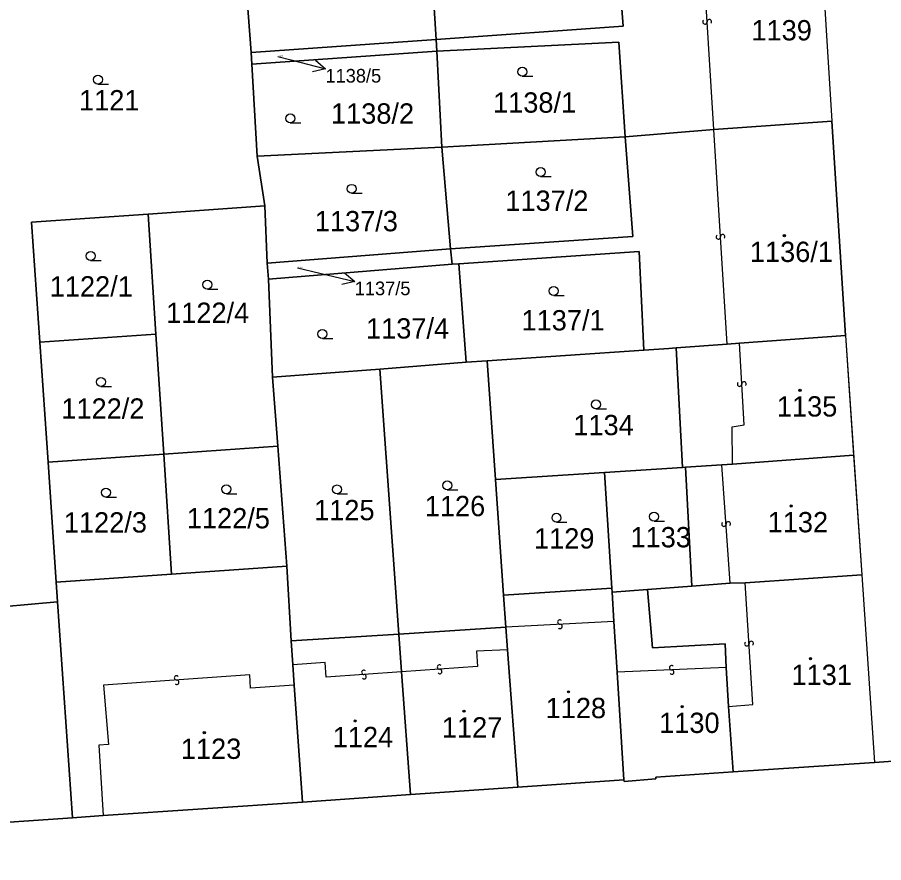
# Model space of a CAD drawing. Extents: x -596024 to -594475, y -1163820 to -1161957.
# Drawn here: x -595978.7 to -595906.2, y -1162096.6 to -1162025.8 of the extents above; entities that cross this region are included whole.
import ezdxf

# ---------------------------------------------------------------- set-up
doc = ezdxf.new("R2010")
doc.units = 0
for name, color, linetype in [('Level 1', 7, 'Continuous'), ('Level 13', 7, 'Continuous'), ('Level 3', 7, 'Continuous'), ('Level 4', 7, 'Continuous'), ('Level 5', 7, 'Continuous'), ('Level 57', 7, 'Continuous'), ('Level 60', 7, 'Continuous'), ('Vrstva 60', 7, 'Continuous')]:
    doc.layers.add(name, color=color, linetype=linetype)

msp = doc.modelspace()

# ---------------------------------------------------------------- linework, layer by layer
at = {"layer": 'Level 1'}
for points in [[(-595911.69, -1162016.55), (-595911.57, -1162018.35), (-595910.55, -1162034.51)], [(-595928.68, -1162017.73), (-595928.02, -1162026.55), (-595943.68, -1162027.67)], [(-595943.68, -1162027.67), (-595944.22, -1162018.85)], [(-595959.69, -1162021.72), (-595959.15, -1162028.75)], [(-595987.77, -1162023.68), (-595986.15, -1162042.74), (-595984.16, -1162042.61), (-595982.22, -1162075.36), (-595975.34, -1162074.75)], [(-595959.15, -1162028.75), (-595943.68, -1162027.67)], [(-595943.62, -1162028.66), (-595943.68, -1162027.67)], [(-595943.62, -1162028.66), (-595928.37, -1162027.89), (-595927.85, -1162035.82)], [(-595959.15, -1162028.75), (-595959.08, -1162029.74)], [(-595943.62, -1162028.66), (-595959.08, -1162029.74)], [(-595943.18, -1162036.7), (-595943.62, -1162028.66)], [(-595959.08, -1162029.74), (-595958.64, -1162037.43)], [(-595910.55, -1162034.51), (-595920.44, -1162035.21)], [(-595909.42, -1162052.46), (-595910.55, -1162034.51)], [(-595920.44, -1162035.21), (-595927.85, -1162035.82)], [(-595927.85, -1162035.82), (-595943.18, -1162036.7)], [(-595927.85, -1162035.82), (-595927.2, -1162044.16), (-595942.46, -1162045.19)], [(-595943.18, -1162036.7), (-595958.64, -1162037.43)], [(-595942.46, -1162045.19), (-595943.18, -1162036.7)], [(-595958.64, -1162037.43), (-595958.01, -1162041.61)], [(-595967.77, -1162042.3), (-595958.01, -1162041.61)], [(-595957.8, -1162046.41), (-595958.01, -1162041.61)], [(-595976.84, -1162053.02), (-595977.53, -1162042.98), (-595967.77, -1162042.3)], [(-595967.77, -1162042.3), (-595967.11, -1162052.34)], [(-595957.8, -1162046.41), (-595942.46, -1162045.19)], [(-595942.34, -1162046.48), (-595942.46, -1162045.19)], [(-595941.76, -1162046.46), (-595926.67, -1162045.43), (-595926.3, -1162053.67)], [(-595957.69, -1162047.75), (-595957.8, -1162046.41)], [(-595942.34, -1162046.48), (-595957.69, -1162047.75)], [(-595941.76, -1162046.46), (-595942.34, -1162046.48)], [(-595941.15, -1162054.7), (-595941.76, -1162046.46)], [(-595957.36, -1162055.94), (-595957.69, -1162047.75)], [(-595976.84, -1162053.02), (-595967.11, -1162052.34)], [(-595967.11, -1162052.34), (-595966.46, -1162062.38)], [(-595918.29, -1162053.11), (-595909.42, -1162052.46)], [(-595909.42, -1162052.46), (-595908.74, -1162062.47)], [(-595976.14, -1162063.06), (-595976.84, -1162053.02)], [(-595923.58, -1162053.48), (-595924.21, -1162053.53), (-595926.3, -1162053.67)], [(-595919.33, -1162053.17), (-595923.58, -1162053.48)], [(-595923.58, -1162053.48), (-595923.05, -1162063.5)], [(-595918.29, -1162053.11), (-595919.33, -1162053.17)], [(-595926.3, -1162053.67), (-595939.41, -1162054.57)], [(-595948.39, -1162055.26), (-595941.15, -1162054.7)], [(-595941.15, -1162054.7), (-595939.41, -1162054.57)], [(-595938.71, -1162064.51), (-595939.41, -1162054.57)], [(-595957.36, -1162055.94), (-595948.39, -1162055.26)], [(-595948.39, -1162055.26), (-595946.79, -1162077.45)], [(-595956.92, -1162061.72), (-595957.36, -1162055.94)], [(-595966.46, -1162062.38), (-595956.92, -1162061.72)], [(-595956.16, -1162071.76), (-595956.92, -1162061.72)], [(-595976.14, -1162063.06), (-595966.46, -1162062.38)], [(-595976.14, -1162063.06), (-595975.45, -1162073.1)], [(-595966.46, -1162062.38), (-595965.8, -1162072.43)], [(-595918.86, -1162063.23), (-595908.74, -1162062.47)], [(-595908.74, -1162062.47), (-595908.06, -1162072.48)], [(-595929.58, -1162063.92), (-595923.05, -1162063.5)], [(-595923.05, -1162063.5), (-595922.8, -1162063.49)], [(-595922.8, -1162063.49), (-595919.76, -1162063.29)], [(-595922.8, -1162063.49), (-595922.27, -1162073.43)], [(-595919.76, -1162063.29), (-595918.86, -1162063.23)], [(-595938.71, -1162064.51), (-595929.58, -1162063.92)], [(-595938.02, -1162074.19), (-595938.71, -1162064.51)], [(-595929.58, -1162063.92), (-595928.97, -1162073.6)], [(-595965.8, -1162072.43), (-595956.16, -1162071.76)], [(-595955.79, -1162078.03), (-595956.16, -1162071.76)], [(-595965.8, -1162072.43), (-595975.45, -1162073.1)], [(-595908.06, -1162072.48), (-595917.81, -1162073.16)], [(-595908.06, -1162072.48), (-595907, -1162088.19)], [(-595975.45, -1162073.1), (-595975.34, -1162074.75)], [(-595919.06, -1162073.19), (-595922.27, -1162073.43)], [(-595917.81, -1162073.16), (-595919.06, -1162073.19)], [(-595928.97, -1162073.6), (-595938.02, -1162074.19)], [(-595928.97, -1162073.6), (-595928.95, -1162073.93)], [(-595925.99, -1162073.71), (-595928.95, -1162073.93)], [(-595928.95, -1162073.93), (-595928.79, -1162076.4)], [(-595922.27, -1162073.43), (-595925.99, -1162073.71)], [(-595925.99, -1162073.71), (-595925.58, -1162078.61), (-595919.5, -1162078.26), (-595919.39, -1162080.26)], [(-595937.83, -1162076.86), (-595938.02, -1162074.19)], [(-595975.34, -1162074.75), (-595974.09, -1162092.82)], [(-595928.79, -1162076.4), (-595928.52, -1162080.64)], [(-595946.79, -1162077.45), (-595955.79, -1162078.03)], [(-595946.79, -1162077.45), (-595937.83, -1162076.86)], [(-595946.79, -1162077.45), (-595946.56, -1162080.62)], [(-595937.7, -1162078.77), (-595937.83, -1162076.86)], [(-595955.65, -1162080.03), (-595955.79, -1162078.03)], [(-595936.83, -1162090.26), (-595937.7, -1162078.77)], [(-595955.55, -1162081.72), (-595955.65, -1162080.03)], [(-595919.2, -1162083.51), (-595919.39, -1162080.26)], [(-595946.56, -1162080.62), (-595945.82, -1162090.88)], [(-595927.96, -1162089.65), (-595928.52, -1162080.64)], [(-595954.85, -1162091.51), (-595955.55, -1162081.72)], [(-595918.82, -1162088.99), (-595919.2, -1162083.51)], [(-595897.15, -1162087.51), (-595907, -1162088.19)], [(-595918.82, -1162088.99), (-595907, -1162088.19)], [(-595927.96, -1162089.65), (-595927.95, -1162089.8), (-595925.28, -1162089.58), (-595925.29, -1162089.43), (-595918.82, -1162088.99)], [(-595936.83, -1162090.26), (-595927.96, -1162089.65)], [(-595945.82, -1162090.88), (-595936.83, -1162090.26)], [(-595954.85, -1162091.51), (-595945.82, -1162090.88)], [(-595971.52, -1162092.65), (-595954.85, -1162091.51)], [(-595974.09, -1162092.82), (-595971.52, -1162092.65)], [(-595998.98, -1162094.53), (-595974.09, -1162092.82)]]:
    msp.add_lwpolyline(points, dxfattribs=at)
at = {"layer": 'Level 13'}
for centre, start, end in [((-595921.184, -1162026.2), 130.8937, 2.9917), ((-595920.816, -1162026.18), 310.67924, 183.26924), ((-595920.064, -1162044.2), 130.90934, 3.00734), ((-595919.696, -1162044.179), 310.69489, 183.28489), ((-595918.284, -1162056.529), 130.65041, 2.74841), ((-595917.916, -1162056.51), 310.43595, 183.02595), ((-595919.594, -1162068.251), 131.41722, 3.51522), ((-595919.226, -1162068.228), 311.20276, 183.79276), ((-595933.319, -1162076.446), 40.07126, 272.66126), ((-595933.302, -1162076.814), 220.28571, 92.38371), ((-595917.674, -1162078.26), 131.02615, 3.12415), ((-595917.306, -1162078.239), 310.81169, 183.40169), ((-595949.722, -1162080.656), 41.1534, 273.7434), ((-595943.392, -1162080.216), 41.20548, 273.79548), ((-595943.369, -1162080.584), 221.41994, 93.51793), ((-595923.967, -1162080.266), 39.54161, 272.13161), ((-595923.954, -1162080.634), 219.75607, 91.85406), ((-595965.392, -1162081.116), 41.13726, 273.72726), ((-595949.699, -1162081.024), 221.36786, 93.46585), ((-595965.369, -1162081.484), 221.35171, 93.44971)]:
    msp.add_arc(centre, 0.184, start, end, dxfattribs=at)
at = {"layer": 'Level 3'}
for points in [[(-595920.44, -1162035.21), (-595921.55, -1162017.17)], [(-595919.33, -1162053.17), (-595920.44, -1162035.21)], [(-595918.86, -1162063.23), (-595918.89, -1162060.09), (-595917.9, -1162059.92), (-595918.29, -1162053.11)], [(-595919.06, -1162073.19), (-595919.76, -1162063.29)], [(-595919.2, -1162083.51), (-595917.16, -1162083.34), (-595917.81, -1162073.16)], [(-595928.79, -1162076.4), (-595937.83, -1162076.86)], [(-595937.7, -1162078.77), (-595940.3, -1162078.87), (-595940.2, -1162080.17), (-595946.56, -1162080.62)], [(-595946.56, -1162080.62), (-595952.86, -1162081.06), (-595952.96, -1162079.82), (-595955.65, -1162080.03)], [(-595919.39, -1162080.26), (-595928.52, -1162080.64)], [(-595955.55, -1162081.72), (-595959.19, -1162081.97), (-595959.27, -1162080.87), (-595971.49, -1162081.72), (-595971.09, -1162086.7), (-595971.89, -1162086.75), (-595971.52, -1162092.65)]]:
    msp.add_lwpolyline(points, dxfattribs=at)
at = {"layer": 'Level 5'}
for p, q in [((-595936.46, -1162030.75), (-595935.585, -1162030.75)), ((-595971.97, -1162031.41), (-595971.095, -1162031.41)), ((-595955.87, -1162034.66), (-595954.995, -1162034.66)), ((-595934.93, -1162039.15), (-595934.055, -1162039.15)), ((-595950.74, -1162040.55), (-595949.865, -1162040.55)), ((-595972.58, -1162046.17), (-595971.705, -1162046.17)), ((-595962.81, -1162048.57), (-595961.935, -1162048.57)), ((-595933.83, -1162049.1), (-595932.955, -1162049.1)), ((-595953.19, -1162052.71), (-595952.315, -1162052.71)), ((-595971.72, -1162056.72), (-595970.845, -1162056.72)), ((-595930.3, -1162058.6), (-595929.425, -1162058.6)), ((-595971.3, -1162065.98), (-595970.425, -1162065.98)), ((-595961.22, -1162065.7), (-595960.345, -1162065.7)), ((-595951.96, -1162065.72), (-595951.085, -1162065.72)), ((-595942.74, -1162065.38), (-595941.865, -1162065.38)), ((-595933.6, -1162068.09), (-595932.725, -1162068.09)), ((-595925.44, -1162067.99), (-595924.565, -1162067.99))]:
    msp.add_line(p, q, dxfattribs=at)
for centre, radius in [((-595936.46, -1162030.375), 0.375), ((-595971.97, -1162031.035), 0.375), ((-595955.87, -1162034.285), 0.375), ((-595934.93, -1162038.775), 0.375), ((-595950.74, -1162040.175), 0.375), ((-595914.53, -1162044.1), 0.09), ((-595914.53, -1162044.1), 0.0521), ((-595972.58, -1162045.795), 0.375), ((-595962.81, -1162048.195), 0.375), ((-595933.83, -1162048.725), 0.375), ((-595953.19, -1162052.335), 0.375), ((-595971.72, -1162056.345), 0.375), ((-595913.22, -1162057.04), 0.09), ((-595913.22, -1162057.04), 0.0521), ((-595930.3, -1162058.225), 0.375), ((-595971.3, -1162065.605), 0.375), ((-595961.22, -1162065.325), 0.375), ((-595951.96, -1162065.345), 0.375), ((-595942.74, -1162065.005), 0.375), ((-595913.97, -1162066.73), 0.09), ((-595913.97, -1162066.73), 0.0521), ((-595933.6, -1162067.715), 0.375), ((-595925.44, -1162067.615), 0.375), ((-595912.35, -1162079.51), 0.09), ((-595912.35, -1162079.51), 0.0521), ((-595932.6, -1162082.29), 0.09), ((-595932.6, -1162082.29), 0.0521), ((-595941.34, -1162083.91), 0.09), ((-595941.34, -1162083.91), 0.0521), ((-595923.09, -1162083.53), 0.09), ((-595923.09, -1162083.53), 0.0521), ((-595950.44, -1162084.72), 0.09), ((-595950.44, -1162084.72), 0.0521), ((-595963.07, -1162085.7), 0.09), ((-595963.07, -1162085.7), 0.0521)]:
    msp.add_circle(centre, radius, dxfattribs=at)
at = {"layer": 'Level 57'}
for p, q in [((-595956.91, -1162029.1), (-595955.833, -1162029.382)), ((-595955.833, -1162029.382), (-595952.93, -1162030.14)), ((-595955.26, -1162046.78), (-595953.395, -1162047.233)), ((-595953.395, -1162047.233), (-595950.48, -1162047.94))]:
    msp.add_line(p, q, dxfattribs=at)
for points in [[(-595953.772, -1162029.404), (-595952.93, -1162030.14), (-595954.024, -1162030.371)], [(-595951.333, -1162047.219), (-595950.48, -1162047.94), (-595951.569, -1162048.191)]]:
    msp.add_lwpolyline(points, dxfattribs=at)
at = {"layer": 'Level 60'}
for points in [[(-595943.62, -1162028.66), (-595943.68, -1162027.67), (-595928.02, -1162026.55), (-595928.68, -1162017.73), (-595921.55, -1162017.17), (-595911.69, -1162016.55), (-595911.57, -1162018.35), (-595910.55, -1162034.51), (-595920.44, -1162035.21), (-595927.85, -1162035.82), (-595928.37, -1162027.89)], [(-595943.68, -1162027.67), (-595944.22, -1162018.85), (-595928.68, -1162017.73), (-595928.02, -1162026.55)], [(-595944.22, -1162018.85), (-595943.68, -1162027.67), (-595959.15, -1162028.75), (-595959.69, -1162021.72), (-595959.86, -1162019.73)], [(-595984.05, -1162023.42), (-595959.69, -1162021.72), (-595959.15, -1162028.75), (-595959.08, -1162029.74), (-595958.64, -1162037.43), (-595958.01, -1162041.61), (-595967.77, -1162042.3), (-595977.53, -1162042.98), (-595976.84, -1162053.02), (-595976.14, -1162063.06), (-595975.45, -1162073.1), (-595975.34, -1162074.75), (-595982.22, -1162075.36), (-595984.16, -1162042.61), (-595986.15, -1162042.74), (-595987.77, -1162023.68)], [(-596006.71, -1162045.02), (-596008.01, -1162025.1), (-595987.77, -1162023.68), (-595986.15, -1162042.74), (-595984.16, -1162042.61), (-595982.22, -1162075.36), (-595975.34, -1162074.75), (-595974.09, -1162092.82), (-595998.98, -1162094.53), (-596000.52, -1162094.22), (-596001.89, -1162093.52), (-596003.11, -1162092.08), (-596003.75, -1162090.05)], [(-595943.68, -1162027.67), (-595943.62, -1162028.66), (-595959.08, -1162029.74), (-595959.15, -1162028.75)], [(-595943.18, -1162036.7), (-595943.62, -1162028.66), (-595928.37, -1162027.89), (-595927.85, -1162035.82)], [(-595943.62, -1162028.66), (-595943.18, -1162036.7), (-595958.64, -1162037.43), (-595959.08, -1162029.74)], [(-595941.76, -1162046.46), (-595942.34, -1162046.48), (-595942.46, -1162045.19), (-595927.2, -1162044.16), (-595927.85, -1162035.82), (-595920.44, -1162035.21), (-595910.55, -1162034.51), (-595909.42, -1162052.46), (-595918.29, -1162053.11), (-595919.33, -1162053.17), (-595923.58, -1162053.48), (-595924.21, -1162053.53), (-595926.3, -1162053.67), (-595926.67, -1162045.43)], [(-595942.46, -1162045.19), (-595943.18, -1162036.7), (-595927.85, -1162035.82), (-595927.2, -1162044.16)], [(-595943.18, -1162036.7), (-595942.46, -1162045.19), (-595957.8, -1162046.41), (-595958.01, -1162041.61), (-595958.64, -1162037.43)], [(-595967.11, -1162052.34), (-595967.77, -1162042.3), (-595958.01, -1162041.61), (-595957.8, -1162046.41), (-595957.69, -1162047.75), (-595957.36, -1162055.94), (-595956.92, -1162061.72), (-595966.46, -1162062.38)], [(-595967.77, -1162042.3), (-595967.11, -1162052.34), (-595976.84, -1162053.02), (-595977.53, -1162042.98)], [(-595942.46, -1162045.19), (-595942.34, -1162046.48), (-595957.69, -1162047.75), (-595957.8, -1162046.41)], [(-595941.76, -1162046.46), (-595926.67, -1162045.43), (-595926.3, -1162053.67), (-595939.41, -1162054.57), (-595941.15, -1162054.7)], [(-595942.34, -1162046.48), (-595941.76, -1162046.46), (-595941.15, -1162054.7), (-595948.39, -1162055.26), (-595957.36, -1162055.94), (-595957.69, -1162047.75)], [(-595967.11, -1162052.34), (-595966.46, -1162062.38), (-595976.14, -1162063.06), (-595976.84, -1162053.02)], [(-595918.29, -1162053.11), (-595909.42, -1162052.46), (-595908.74, -1162062.47), (-595918.86, -1162063.23), (-595919.76, -1162063.29), (-595922.8, -1162063.49), (-595923.05, -1162063.5), (-595923.58, -1162053.48), (-595919.33, -1162053.17)], [(-595938.71, -1162064.51), (-595939.41, -1162054.57), (-595926.3, -1162053.67), (-595924.21, -1162053.53), (-595923.58, -1162053.48), (-595923.05, -1162063.5), (-595929.58, -1162063.92)], [(-595939.41, -1162054.57), (-595938.71, -1162064.51), (-595938.02, -1162074.19), (-595937.83, -1162076.86), (-595946.79, -1162077.45), (-595948.39, -1162055.26), (-595941.15, -1162054.7)], [(-595957.36, -1162055.94), (-595948.39, -1162055.26), (-595946.79, -1162077.45), (-595955.79, -1162078.03), (-595956.16, -1162071.76), (-595956.92, -1162061.72)], [(-595965.8, -1162072.43), (-595966.46, -1162062.38), (-595956.92, -1162061.72), (-595956.16, -1162071.76)], [(-595966.46, -1162062.38), (-595965.8, -1162072.43), (-595975.45, -1162073.1), (-595976.14, -1162063.06)], [(-595908.74, -1162062.47), (-595908.06, -1162072.48), (-595917.81, -1162073.16), (-595919.06, -1162073.19), (-595922.27, -1162073.43), (-595922.8, -1162063.49), (-595919.76, -1162063.29), (-595918.86, -1162063.23)], [(-595929.58, -1162063.92), (-595923.05, -1162063.5), (-595922.8, -1162063.49), (-595922.27, -1162073.43), (-595925.99, -1162073.71), (-595928.95, -1162073.93), (-595928.97, -1162073.6)], [(-595938.71, -1162064.51), (-595929.58, -1162063.92), (-595928.97, -1162073.6), (-595938.02, -1162074.19)], [(-595955.79, -1162078.03), (-595955.65, -1162080.03), (-595955.55, -1162081.72), (-595954.85, -1162091.51), (-595971.52, -1162092.65), (-595974.09, -1162092.82), (-595975.34, -1162074.75), (-595975.45, -1162073.1), (-595965.8, -1162072.43), (-595956.16, -1162071.76)], [(-595918.82, -1162088.99), (-595919.2, -1162083.51), (-595919.39, -1162080.26), (-595919.5, -1162078.26), (-595925.58, -1162078.61), (-595925.99, -1162073.71), (-595922.27, -1162073.43), (-595919.06, -1162073.19), (-595917.81, -1162073.16), (-595908.06, -1162072.48), (-595907, -1162088.19)], [(-595936.83, -1162090.26), (-595937.7, -1162078.77), (-595937.83, -1162076.86), (-595938.02, -1162074.19), (-595928.97, -1162073.6), (-595928.95, -1162073.93), (-595928.79, -1162076.4), (-595928.52, -1162080.64), (-595927.96, -1162089.65)], [(-595925.28, -1162089.58), (-595927.95, -1162089.8), (-595927.96, -1162089.65), (-595928.52, -1162080.64), (-595928.79, -1162076.4), (-595928.95, -1162073.93), (-595925.99, -1162073.71), (-595925.58, -1162078.61), (-595919.5, -1162078.26), (-595919.39, -1162080.26), (-595919.2, -1162083.51), (-595918.82, -1162088.99), (-595925.29, -1162089.43)], [(-595945.82, -1162090.88), (-595954.85, -1162091.51), (-595955.55, -1162081.72), (-595955.65, -1162080.03), (-595955.79, -1162078.03), (-595946.79, -1162077.45), (-595946.56, -1162080.62)], [(-595937.7, -1162078.77), (-595936.83, -1162090.26), (-595945.82, -1162090.88), (-595946.56, -1162080.62), (-595946.79, -1162077.45), (-595937.83, -1162076.86)]]:
    msp.add_lwpolyline(points, close=True, dxfattribs=at)
at = {"layer": 'Vrstva 60'}
for points in [[(-595905.449, -1161956.88), (-595915.51, -1161956.88), (-595915.26, -1161960.8), (-595914.72, -1161969.27), (-595914.24, -1161976.61), (-595913.78, -1161983.85), (-595913.3, -1161991.14), (-595912.83, -1161998.43), (-595911.69, -1162016.55), (-595911.57, -1162018.35), (-595910.55, -1162034.51), (-595909.42, -1162052.46), (-595908.06, -1162072.48), (-595907, -1162088.19), (-595897.15, -1162087.51)], [(-595897.15, -1162087.51), (-595907, -1162088.19), (-595918.82, -1162088.99), (-595925.29, -1162089.43), (-595925.28, -1162089.58), (-595927.95, -1162089.8), (-595927.96, -1162089.65), (-595936.83, -1162090.26), (-595945.82, -1162090.88), (-595954.85, -1162091.51), (-595971.52, -1162092.65), (-595974.09, -1162092.82), (-595998.98, -1162094.53), (-596019.21, -1162095.98), (-596024.42, -1162096.324), (-596024.42, -1162116.291), (-595996.33, -1162114.29), (-595936.43, -1162110.06), (-595882.59, -1162106.28)]]:
    msp.add_lwpolyline(points, dxfattribs=at)

# ---------------------------------------------------------------- texts
at = {"layer": 'Level 4'}
for s, height, p in [('1139', 1.7, (-595917.29, -1162027.75)), ('1138/5', 0.1, (-595956.91, -1162029.1)), ('1121', 1.7, (-595973.55, -1162033.61)), ('1138/1', 1.7, (-595938.907, -1162033.8)), ('1138/2', 1.7, (-595952.469, -1162034.72)), ('1137/2', 1.7, (-595937.88, -1162042.02)), ('1137/3', 1.7, (-595953.821, -1162043.73)), ('1136/1', 1.7, (-595917.42, -1162046.3)), ('1137/5', 0.1, (-595955.26, -1162046.78)), ('1122/1', 1.7, (-595976, -1162049.19)), ('1122/4', 1.7, (-595966.26, -1162051.4)), ('1137/1', 1.7, (-595936.527, -1162052.03)), ('1137/4', 1.7, (-595949.535, -1162052.71)), ('1122/2', 1.7, (-595975.03, -1162059.42)), ('1135', 1.7, (-595915.16, -1162059.24)), ('1134', 1.7, (-595932.19, -1162060.8)), ('1126', 1.7, (-595944.62, -1162067.58)), ('1125', 1.7, (-595953.88, -1162067.92)), ('1122/3', 1.7, (-595974.82, -1162068.95)), ('1122/5', 1.7, (-595964.53, -1162068.6)), ('1132', 1.7, (-595915.93, -1162068.93)), ('1129', 1.7, (-595935.48, -1162070.29)), ('1133', 1.7, (-595927.41, -1162070.19)), ('1131', 1.7, (-595913.94, -1162081.71)), ('1128', 1.7, (-595934.51, -1162084.49)), ('1130', 1.7, (-595925.01, -1162085.73)), ('1127', 1.7, (-595943.19, -1162086.11)), ('1124', 1.7, (-595952.32, -1162086.92)), ('1123', 1.7, (-595965.03, -1162087.9))]:
    msp.add_text(s, height=height, dxfattribs=at).set_placement(p)
at = {"layer": 'Level 57'}
for s, p in [('1138/5', (-595952.93, -1162031.28)), ('1137/5', (-595950.48, -1162049.08))]:
    msp.add_text(s, height=1.14, dxfattribs=at).set_placement(p)

doc.saveas('drawing.dxf')
